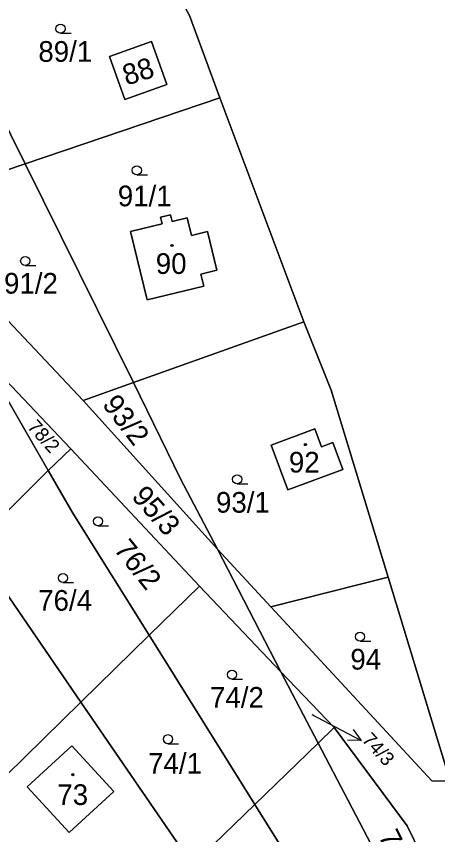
# Model space of a CAD drawing. Extents: x -598233 to -596890, y -1157848 to -1156431.
# Drawn here: x -597400.4 to -597365.8, y -1156928 to -1156860.7 of the extents above; entities that cross this region are included whole.
import ezdxf

# ---------------------------------------------------------------- set-up
doc = ezdxf.new("R2010")
doc.units = 0
for name, color, linetype in [('Level 1', 7, 'Continuous'), ('Level 4', 7, 'Continuous'), ('Level 5', 7, 'Continuous'), ('Level 57', 7, 'Continuous'), ('Level 60', 7, 'Continuous'), ('Vrstva 54', 7, 'Continuous'), ('Vrstva 60', 7, 'Continuous')]:
    doc.layers.add(name, color=color, linetype=linetype)

msp = doc.modelspace()

# ---------------------------------------------------------------- linework, layer by layer
at = {"layer": 'Level 1'}
for points in [[(-597364.77, -1156923.55), (-597369.87, -1156906.78), (-597374.55, -1156891.4), (-597376.81, -1156885.8), (-597383.7, -1156867.36), (-597386.19, -1156860.61), (-597390.35, -1156852.93), (-597397.12, -1156840.87), (-597379.96, -1156819.08), (-597368.15, -1156802.59), (-597356.25, -1156785.65)], [(-597383.7, -1156867.36), (-597386.19, -1156860.61), (-597390.35, -1156852.93)], [(-597406.84, -1156858.4), (-597399.71, -1156872.8)], [(-597388.05, -1156866.27), (-597391.52, -1156867.5), (-597392.77, -1156863.97), (-597389.31, -1156862.74), (-597388.05, -1156866.27)], [(-597383.7, -1156867.36), (-597399.71, -1156872.8)], [(-597383.7, -1156867.36), (-597376.81, -1156885.8)], [(-597399.71, -1156872.8), (-597410.01, -1156876.29)], [(-597399.71, -1156872.8), (-597390.81, -1156890.79)], [(-597410.01, -1156876.29), (-597394.94, -1156892.26)], [(-597391.05, -1156878.37), (-597389.68, -1156883.99), (-597385.02, -1156882.85), (-597385.26, -1156881.86), (-597383.96, -1156881.54), (-597384.73, -1156878.37), (-597386.03, -1156878.69), (-597386.39, -1156877.23), (-597387.62, -1156877.53), (-597387.76, -1156876.99), (-597388.58, -1156877.19), (-597388.44, -1156877.74), (-597391.05, -1156878.37)], [(-597390.81, -1156890.79), (-597376.81, -1156885.8)], [(-597376.81, -1156885.8), (-597374.55, -1156891.4), (-597369.87, -1156906.78)], [(-597403.3, -1156888.5), (-597397.81, -1156898.01)], [(-597403.3, -1156888.5), (-597395.95, -1156896.23)], [(-597394.94, -1156892.26), (-597390.81, -1156890.79)], [(-597383.89, -1156904.49), (-597386.94, -1156898.69), (-597390.81, -1156890.79)], [(-597394.94, -1156892.26), (-597383.89, -1156904.49)], [(-597375.9, -1156894.59), (-597379.48, -1156895.92), (-597378.11, -1156899.6), (-597373.6, -1156897.92), (-597374.42, -1156895.72), (-597375.35, -1156896.07), (-597375.9, -1156894.59)], [(-597395.95, -1156896.23), (-597397.81, -1156898.01)], [(-597385.39, -1156907.53), (-597395.95, -1156896.23)], [(-597397.81, -1156898.01), (-597403.97, -1156904.14)], [(-597389.51, -1156911.56), (-597395.79, -1156901.52), (-597397.81, -1156898.01)], [(-597403.97, -1156904.14), (-597403.91, -1156904.23), (-597395.12, -1156917.05)], [(-597383.89, -1156904.49), (-597379.51, -1156909.22)], [(-597383.89, -1156904.49), (-597378.68, -1156914.57)], [(-597369.87, -1156906.78), (-597379.51, -1156909.22)], [(-597364.77, -1156923.55), (-597369.87, -1156906.78)], [(-597385.39, -1156907.53), (-597389.51, -1156911.56)], [(-597378.68, -1156914.57), (-597385.39, -1156907.53)], [(-597379.51, -1156909.22), (-597366.27, -1156923.53), (-597364.77, -1156923.55)], [(-597389.51, -1156911.56), (-597395.12, -1156917.05)], [(-597380.83, -1156925.48), (-597389.51, -1156911.56)], [(-597374.3, -1156919.15), (-597378.68, -1156914.57)], [(-597375.63, -1156920.44), (-597378.68, -1156914.57)], [(-597395.12, -1156917.05), (-597405.88, -1156927.58)], [(-597395.12, -1156917.05), (-597385.95, -1156930.44)], [(-597375.63, -1156920.44), (-597374.3, -1156919.15)], [(-597374.3, -1156919.15), (-597368.31, -1156927.24), (-597366.08, -1156931.78), (-597365.87, -1156934.85), (-597366.63, -1156937.61)], [(-597380.83, -1156925.48), (-597375.63, -1156920.44)], [(-597366.63, -1156937.61), (-597375.63, -1156920.44)], [(-597399.54, -1156924.02), (-597396.09, -1156927.77), (-597392.41, -1156924.39), (-597395.86, -1156920.64), (-597399.54, -1156924.02)], [(-597385.95, -1156930.44), (-597380.83, -1156925.48)], [(-597380.83, -1156925.48), (-597370.54, -1156941.97)]]:
    msp.add_lwpolyline(points, dxfattribs=at)
at = {"layer": 'Level 5'}
for p, q in [((-597396.8, -1156862.07), (-597395.925, -1156862.07)), ((-597390.53, -1156873.71), (-597389.655, -1156873.71)), ((-597399.7, -1156881.16), (-597398.825, -1156881.16)), ((-597382.28, -1156899.11), (-597381.405, -1156899.11)), ((-597393.72, -1156902.56), (-597392.845, -1156902.56)), ((-597396.6, -1156907.23), (-597395.725, -1156907.23)), ((-597372.18, -1156912.05), (-597371.305, -1156912.05)), ((-597382.71, -1156915.17), (-597381.835, -1156915.17)), ((-597387.97, -1156920.48), (-597387.095, -1156920.48))]:
    msp.add_line(p, q, dxfattribs=at)
for centre, radius in [((-597396.8, -1156861.695), 0.375), ((-597390.53, -1156873.335), 0.375), ((-597387.63, -1156879.51), 0.09), ((-597387.63, -1156879.51), 0.0521), ((-597399.7, -1156880.785), 0.375), ((-597376.67, -1156895.88), 0.09), ((-597376.67, -1156895.88), 0.0521), ((-597382.28, -1156898.735), 0.375), ((-597393.72, -1156902.185), 0.375), ((-597396.6, -1156906.855), 0.375), ((-597372.18, -1156911.675), 0.375), ((-597382.71, -1156914.795), 0.375), ((-597387.97, -1156920.105), 0.375), ((-597395.79, -1156923.02), 0.09), ((-597395.79, -1156923.02), 0.0521)]:
    msp.add_circle(centre, radius, dxfattribs=at)
at = {"layer": 'Level 57'}
for p, q in [((-597376.14, -1156918.07), (-597374.739, -1156918.808)), ((-597374.739, -1156918.808), (-597372.085, -1156920.206))]:
    msp.add_line(p, q, dxfattribs=at)
msp.add_lwpolyline([(-597372.736, -1156919.297), (-597372.085, -1156920.206), (-597373.202, -1156920.182)], dxfattribs=at)
at = {"layer": 'Level 60'}
msp.add_lwpolyline([(-597364.77, -1156923.55), (-597369.87, -1156906.78), (-597374.55, -1156891.4), (-597376.81, -1156885.8), (-597383.7, -1156867.36), (-597386.19, -1156860.61), (-597390.35, -1156852.93), (-597397.12, -1156840.87), (-597379.96, -1156819.08), (-597368.15, -1156802.59), (-597356.25, -1156785.65)], dxfattribs=at)
for points in [[(-597383.7, -1156867.36), (-597399.71, -1156872.8), (-597406.84, -1156858.4), (-597390.35, -1156852.93), (-597386.19, -1156860.61)], [(-597399.71, -1156872.8), (-597410.01, -1156876.29), (-597418.46, -1156862.25), (-597406.84, -1156858.4)], [(-597388.05, -1156866.27), (-597391.52, -1156867.5), (-597392.77, -1156863.97), (-597389.31, -1156862.74)], [(-597391.52, -1156867.5), (-597388.05, -1156866.27), (-597389.31, -1156862.74), (-597392.77, -1156863.97)], [(-597399.71, -1156872.8), (-597383.7, -1156867.36), (-597376.81, -1156885.8), (-597390.81, -1156890.79)], [(-597394.94, -1156892.26), (-597410.01, -1156876.29), (-597399.71, -1156872.8), (-597390.81, -1156890.79)], [(-597385.39, -1156907.53), (-597395.95, -1156896.23), (-597403.3, -1156888.5), (-597410.01, -1156876.29), (-597394.94, -1156892.26), (-597383.89, -1156904.49), (-597378.68, -1156914.57)], [(-597389.68, -1156883.99), (-597391.05, -1156878.37), (-597388.44, -1156877.74), (-597388.58, -1156877.19), (-597387.76, -1156876.99), (-597387.62, -1156877.53), (-597386.39, -1156877.23), (-597386.03, -1156878.69), (-597384.73, -1156878.37), (-597383.96, -1156881.54), (-597385.26, -1156881.86), (-597385.02, -1156882.85)], [(-597391.05, -1156878.37), (-597389.68, -1156883.99), (-597385.02, -1156882.85), (-597385.26, -1156881.86), (-597383.96, -1156881.54), (-597384.73, -1156878.37), (-597386.03, -1156878.69), (-597386.39, -1156877.23), (-597387.62, -1156877.53), (-597387.76, -1156876.99), (-597388.58, -1156877.19), (-597388.44, -1156877.74)], [(-597403.3, -1156888.5), (-597397.81, -1156898.01), (-597403.97, -1156904.14), (-597412.56, -1156892.1), (-597405.99, -1156885.67)], [(-597369.87, -1156906.78), (-597379.51, -1156909.22), (-597383.89, -1156904.49), (-597386.94, -1156898.69), (-597390.81, -1156890.79), (-597376.81, -1156885.8), (-597374.55, -1156891.4)], [(-597395.95, -1156896.23), (-597397.81, -1156898.01), (-597403.3, -1156888.5)], [(-597383.89, -1156904.49), (-597394.94, -1156892.26), (-597390.81, -1156890.79), (-597386.94, -1156898.69)], [(-597379.48, -1156895.92), (-597375.9, -1156894.59), (-597375.35, -1156896.07), (-597374.42, -1156895.72), (-597373.6, -1156897.92), (-597378.11, -1156899.6)], [(-597375.9, -1156894.59), (-597379.48, -1156895.92), (-597378.11, -1156899.6), (-597373.6, -1156897.92), (-597374.42, -1156895.72), (-597375.35, -1156896.07)], [(-597395.95, -1156896.23), (-597385.39, -1156907.53), (-597389.51, -1156911.56), (-597395.79, -1156901.52), (-597397.81, -1156898.01)], [(-597395.79, -1156901.52), (-597389.51, -1156911.56), (-597395.12, -1156917.05), (-597403.91, -1156904.23), (-597403.97, -1156904.14), (-597397.81, -1156898.01)], [(-597403.97, -1156904.14), (-597403.91, -1156904.23), (-597395.12, -1156917.05), (-597405.88, -1156927.58), (-597416.42, -1156916.4)], [(-597368.31, -1156927.24), (-597374.3, -1156919.15), (-597378.68, -1156914.57), (-597383.89, -1156904.49), (-597379.51, -1156909.22), (-597366.27, -1156923.53), (-597364.77, -1156923.55), (-597363.7, -1156926.57), (-597357.71, -1156936.82), (-597363.49, -1156943.72), (-597364.37, -1156942.2), (-597366.63, -1156937.61), (-597365.87, -1156934.85), (-597366.08, -1156931.78)], [(-597379.51, -1156909.22), (-597369.87, -1156906.78), (-597364.77, -1156923.55), (-597366.27, -1156923.53)], [(-597389.51, -1156911.56), (-597385.39, -1156907.53), (-597378.68, -1156914.57), (-597375.63, -1156920.44), (-597380.83, -1156925.48)], [(-597389.51, -1156911.56), (-597380.83, -1156925.48), (-597385.95, -1156930.44), (-597395.12, -1156917.05)], [(-597378.68, -1156914.57), (-597374.3, -1156919.15), (-597375.63, -1156920.44)], [(-597393.79, -1156938.04), (-597405.88, -1156927.58), (-597395.12, -1156917.05), (-597385.95, -1156930.44)], [(-597374.3, -1156919.15), (-597368.31, -1156927.24), (-597366.08, -1156931.78), (-597365.87, -1156934.85), (-597366.63, -1156937.61), (-597375.63, -1156920.44)], [(-597366.63, -1156937.61), (-597368.3, -1156940.05), (-597370.54, -1156941.97), (-597380.83, -1156925.48), (-597375.63, -1156920.44)], [(-597396.09, -1156927.77), (-597399.54, -1156924.02), (-597395.86, -1156920.64), (-597392.41, -1156924.39)], [(-597399.54, -1156924.02), (-597396.09, -1156927.77), (-597392.41, -1156924.39), (-597395.86, -1156920.64)], [(-597380.83, -1156925.48), (-597370.54, -1156941.97), (-597375.26, -1156946.02), (-597385.95, -1156930.44)]]:
    msp.add_lwpolyline(points, close=True, dxfattribs=at)
at = {"layer": 'Vrstva 54'}
for p, q in [((-597386.19, -1156860.61), (-597383.7, -1156867.36)), ((-597383.7, -1156867.36), (-597376.81, -1156885.8)), ((-597376.81, -1156885.8), (-597374.55, -1156891.4)), ((-597374.55, -1156891.4), (-597369.87, -1156906.78)), ((-597369.87, -1156906.78), (-597364.77, -1156923.55))]:
    msp.add_line(p, q, dxfattribs=at)
at = {"layer": 'Vrstva 60'}
for points in [[(-597356.25, -1156785.65), (-597368.15, -1156802.59), (-597379.96, -1156819.08), (-597397.12, -1156840.87), (-597390.35, -1156852.93), (-597386.19, -1156860.61), (-597383.7, -1156867.36), (-597376.81, -1156885.8), (-597374.55, -1156891.4), (-597369.87, -1156906.78), (-597364.77, -1156923.55)], [(-597364.77, -1156923.55), (-597369.87, -1156906.78), (-597374.55, -1156891.4), (-597376.81, -1156885.8), (-597383.7, -1156867.36), (-597386.19, -1156860.61), (-597390.35, -1156852.93), (-597397.12, -1156840.87), (-597379.96, -1156819.08), (-597368.15, -1156802.59), (-597356.25, -1156785.65)]]:
    msp.add_lwpolyline(points, dxfattribs=at)

# ---------------------------------------------------------------- texts
at = {"layer": 'Level 4'}
for s, p in [('89/1', (-597398.62, -1156864.41)), ('91/1', (-597392.09, -1156876.29)), ('90', (-597388.97, -1156881.85)), ('91/2', (-597401.44, -1156883.47)), ('92', (-597378.03, -1156898.18)), ('93/1', (-597384.02, -1156901.48)), ('76/4', (-597398.635, -1156909.54)), ('94', (-597372.976, -1156914.38)), ('74/2', (-597384.51, -1156917.51)), ('74/1', (-597389.598, -1156922.94)), ('73', (-597397.06, -1156925.51))]:
    msp.add_text(s, height=1.7, dxfattribs=at).set_placement(p)
for s, height, rotation, p in [('88', 1.7, 17.52561, (-597391.374, -1156866.379)), ('93/2', 1.7, 307.57437, (-597393.43, -1156892.6)), ('78/2', 1.14, 311.6907, (-597399.587, -1156894.468)), ('95/3', 1.7, 311.37651, (-597391.03, -1156900.2)), ('76/2', 1.7, 308.65977, (-597392.48, -1156904.52)), ('74/3', 0.1, 312.17418, (-597376.14, -1156918.07)), ('72/3', 1.7, 296.3619, (-597370.7, -1156928.06))]:
    msp.add_text(s, height=height, rotation=rotation, dxfattribs=at).set_placement(p)
at = {"layer": 'Level 57'}
msp.add_text('74/3', height=1.14, rotation=312.17418, dxfattribs=at).set_placement((-597372.085, -1156920.205))

doc.saveas('drawing.dxf')
